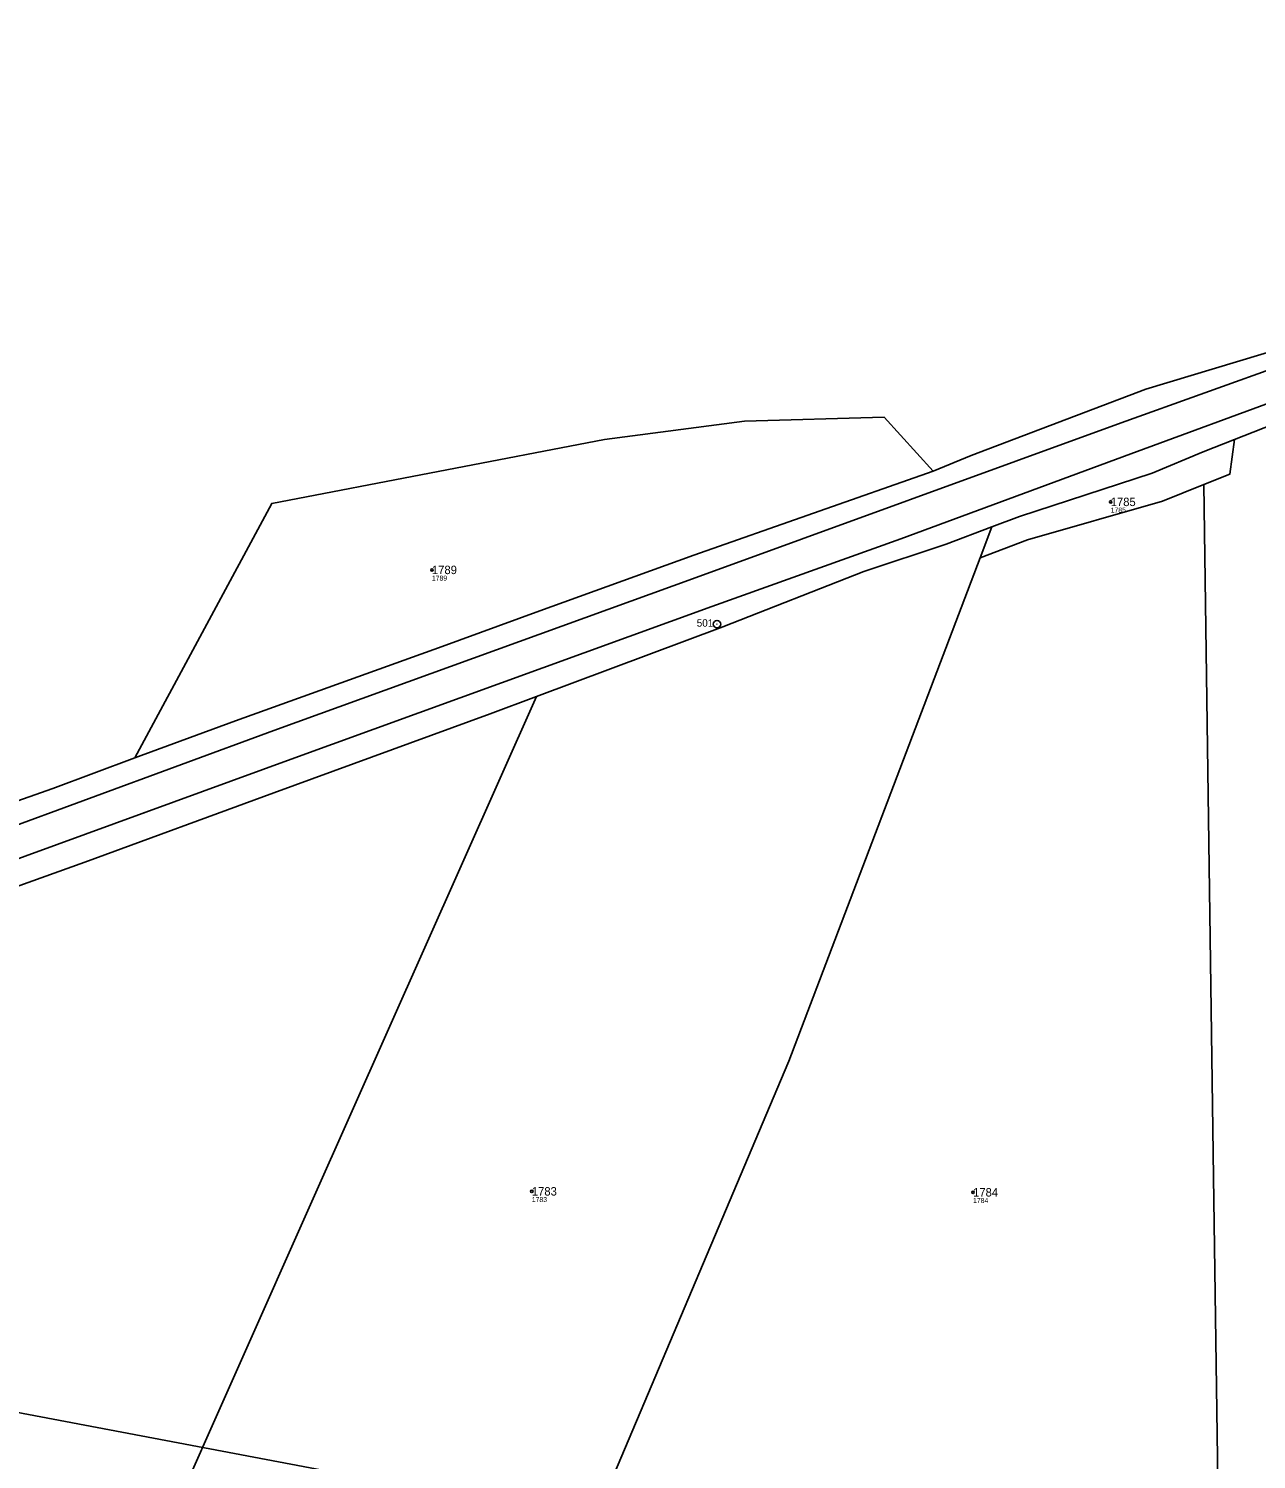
# Model space of a CAD drawing. Extents: x -770088 to -765625, y -1057899 to -1053934.
# Drawn here: x -766151.3 to -765902.9, y -1056571.8 to -1056282.3 of the extents above; entities that cross this region are included whole.
import ezdxf

# ---------------------------------------------------------------- set-up
doc = ezdxf.new("R2010")
doc.units = 0
for name, color, linetype in [('Definiční body', 7, 'Continuous'), ('Hranice parcel', 7, 'Continuous'), ('Parcelní čísla', 7, 'Continuous'), ('Polygon parcely', 7, 'Continuous'), ('Poz předměty', 7, 'Continuous'), ('Vnitřní kresba', 7, 'Continuous'), ('Značky bodu BP', 7, 'Continuous')]:
    doc.layers.add(name, color=color, linetype=linetype)

msp = doc.modelspace()

# ---------------------------------------------------------------- linework, layer by layer
at = {"layer": 'Definiční body'}
for centre in [(-765932.37, -1056378.06), (-766069.73, -1056391.82), (-766049.51, -1056517.54), (-765960.22, -1056517.74)]:
    msp.add_circle(centre, 0.25, dxfattribs=at)
at = {"layer": 'Hranice parcel'}
msp.add_line((-765958.81, -1056389.38), (-765956.43, -1056383.13), dxfattribs=at)
for points in [[(-766129.86, -1056429.87), (-766146.47, -1056436.02), (-766194.63, -1056452.98), (-766231.81, -1056467.29), (-766284.58, -1056486.72), (-766310.04, -1056495.92), (-766327.14, -1056497.35), (-766336.71, -1056498.71), (-766354.2, -1056498.65), (-766377.25, -1056495.24), (-766406.23, -1056485.81), (-766429.76, -1056471.91), (-766441.52, -1056462.03), (-766462.23, -1056437.97), (-766473.37, -1056419.37), (-766478.7, -1056405.36), (-766481.66, -1056393.71), (-766486.89, -1056364.68), (-766498.75, -1056306.17), (-766502.18, -1056288.55)], [(-765861.72, -1056329.13), (-765892.8, -1056345.5), (-765925.28, -1056355.26), (-765960.64, -1056368.7), (-765968.29, -1056371.84)], [(-765833.6, -1056389.97), (-765846.49, -1056360.89), (-765851.9, -1056356.61), (-765861.12, -1056351.54), (-765878.01, -1056353.91), (-765907.34, -1056365.46)], [(-765968.29, -1056371.84), (-765978.23, -1056360.91), (-766006.46, -1056361.72), (-766034.8, -1056365.47), (-766102.14, -1056378.37), (-766129.86, -1056429.87)], [(-765907.34, -1056365.46), (-765913.64, -1056367.94), (-765923.96, -1056372.27), (-765950.85, -1056381.01), (-765956.43, -1056383.13)], [(-765913.55, -1056374.57), (-765908.27, -1056372.46), (-765907.34, -1056365.46)], [(-765968.29, -1056371.84), (-766016.7, -1056388.86), (-766048.66, -1056400.37), (-766067.67, -1056407.34), (-766109.47, -1056422.33), (-766129.86, -1056429.87)], [(-765913.55, -1056374.57), (-765921.92, -1056377.92), (-765949.19, -1056385.73), (-765958.81, -1056389.38)], [(-765909.49, -1056661.31), (-765911.56, -1056514.62), (-765913.55, -1056374.57)], [(-765956.43, -1056383.13), (-765965.64, -1056386.62), (-765982.34, -1056392.13), (-766010.89, -1056403.32), (-766048.58, -1056417.44)], [(-766044.14, -1056601.36), (-765997.5, -1056491.19), (-765958.81, -1056389.38)], [(-766048.58, -1056417.44), (-766057.97, -1056420.96), (-766101.72, -1056436.91), (-766139.99, -1056450.97), (-766184.96, -1056467.08), (-766226.46, -1056482.54), (-766257, -1056494.38)], [(-766138.9, -1056620.55), (-766093.74, -1056519), (-766048.58, -1056417.44)]]:
    msp.add_lwpolyline(points, dxfattribs=at)
at = {"layer": 'Polygon parcely'}
for points in [[(-766194.63, -1056452.98), (-766146.47, -1056436.02), (-766129.86, -1056429.87), (-766102.14, -1056378.37), (-766034.8, -1056365.47), (-766006.46, -1056361.72), (-765978.23, -1056360.91), (-765968.29, -1056371.84), (-765960.64, -1056368.7), (-765925.28, -1056355.26), (-765892.8, -1056345.5), (-765861.72, -1056329.13), (-765851.63, -1056313.48), (-765824.27, -1056299.36), (-765811.65, -1056266.28)], [(-765892.8, -1056345.5), (-765925.28, -1056355.26), (-765960.64, -1056368.7), (-765968.29, -1056371.84), (-766016.7, -1056388.86), (-766048.66, -1056400.37), (-766067.67, -1056407.34), (-766109.47, -1056422.33), (-766129.86, -1056429.87), (-766146.47, -1056436.02), (-766194.63, -1056452.98)], [(-766184.96, -1056467.08), (-766139.99, -1056450.97), (-766101.72, -1056436.91), (-766057.97, -1056420.96), (-766048.58, -1056417.44), (-766010.89, -1056403.32), (-765982.34, -1056392.13), (-765965.64, -1056386.62), (-765956.43, -1056383.13), (-765950.85, -1056381.01), (-765923.96, -1056372.27), (-765913.64, -1056367.94), (-765907.34, -1056365.46), (-765878.01, -1056353.91)], [(-766192.06, -1056600.33), (-766148.85, -1056616.19), (-766138.9, -1056620.55), (-766093.74, -1056519), (-766048.58, -1056417.44), (-766057.97, -1056420.96), (-766101.72, -1056436.91), (-766139.99, -1056450.97), (-766184.96, -1056467.08)]]:
    msp.add_lwpolyline(points, dxfattribs=at)
for points in [[(-765913.55, -1056374.57), (-765911.56, -1056514.62), (-765909.49, -1056661.31), (-765908.84, -1056709.94), (-765814.74, -1056752.13), (-765828.52, -1056722.56), (-765836.08, -1056688.49), (-765820.45, -1056565.62), (-765833.56, -1056530.06), (-765841.37, -1056502.32), (-765828.82, -1056472.38), (-765830.94, -1056443.69), (-765829.53, -1056427.4), (-765832.58, -1056409.23), (-765833.6, -1056389.97), (-765846.49, -1056360.89), (-765851.9, -1056356.61), (-765861.12, -1056351.54), (-765878.01, -1056353.91), (-765907.34, -1056365.46), (-765908.27, -1056372.46)], [(-766129.86, -1056429.87), (-766109.47, -1056422.33), (-766067.67, -1056407.34), (-766048.66, -1056400.37), (-766016.7, -1056388.86), (-765968.29, -1056371.84), (-765978.23, -1056360.91), (-766006.46, -1056361.72), (-766034.8, -1056365.47), (-766102.14, -1056378.37)], [(-765923.96, -1056372.27), (-765950.85, -1056381.01), (-765956.43, -1056383.13), (-765958.81, -1056389.38), (-765949.19, -1056385.73), (-765921.92, -1056377.92), (-765913.55, -1056374.57), (-765908.27, -1056372.46), (-765907.34, -1056365.46), (-765913.64, -1056367.94)], [(-765958.81, -1056389.38), (-765997.5, -1056491.19), (-766044.14, -1056601.36), (-765970.49, -1056634.74), (-765953.85, -1056639.89), (-765938.68, -1056649.29), (-765909.49, -1056661.31), (-765911.56, -1056514.62), (-765913.55, -1056374.57), (-765921.92, -1056377.92), (-765949.19, -1056385.73)], [(-766105.07, -1056639.02), (-766077.73, -1056658.36), (-766067.64, -1056640.86), (-766062.38, -1056632.27), (-766044.14, -1056601.36), (-765997.5, -1056491.19), (-765958.81, -1056389.38), (-765956.43, -1056383.13), (-765965.64, -1056386.62), (-765982.34, -1056392.13), (-766010.89, -1056403.32), (-766048.58, -1056417.44), (-766093.74, -1056519), (-766138.9, -1056620.55), (-766133.4, -1056622.96)]]:
    msp.add_lwpolyline(points, close=True, dxfattribs=at)
at = {"layer": 'Poz předměty'}
msp.add_line((-766059.47, -1056580.04), (-766157.97, -1056561.44), dxfattribs=at)
at = {"layer": 'Vnitřní kresba'}
for p, q in [((-765930.23, -1056362.05), (-765891.1, -1056348.02)), ((-765928.27, -1056368.31), (-765881.19, -1056350.98)), ((-766016.28, -1056393.33), (-765930.23, -1056362.05)), ((-765974.81, -1056385.54), (-765928.27, -1056368.31)), ((-766013.07, -1056399.25), (-765974.81, -1056385.54)), ((-766101.69, -1056424.28), (-766016.28, -1056393.33)), ((-766098.22, -1056430.09), (-766013.07, -1056399.25)), ((-766162.14, -1056446.52), (-766101.69, -1056424.28)), ((-766159.84, -1056452.59), (-766098.22, -1056430.09))]:
    msp.add_line(p, q, dxfattribs=at)
at = {"layer": 'Značky bodu BP'}
for radius in [0.75, 0.03]:
    msp.add_circle((-766012.04, -1056402.8), radius, dxfattribs=at)

# ---------------------------------------------------------------- texts
at = {"layer": 'Definiční body'}
for s, p in [('1785', (-765932.37, -1056380.22)), ('1789', (-766069.73, -1056393.98)), ('1783', (-766049.51, -1056519.7)), ('1784', (-765960.22, -1056519.9))]:
    msp.add_text(s, height=1, dxfattribs=at).set_placement(p)
at = {"layer": 'Parcelní čísla'}
for s, p in [('1785', (-765932.37, -1056378.91)), ('1789', (-766069.73, -1056392.67)), ('1783', (-766049.51, -1056518.39)), ('1784', (-765960.22, -1056518.59))]:
    msp.add_text(s, height=1.7, dxfattribs=at).set_placement(p)
at = {"layer": 'Značky bodu BP'}
msp.add_text('501', height=1.5, dxfattribs=at).set_placement((-766016.14, -1056403.3))

doc.saveas('drawing.dxf')
